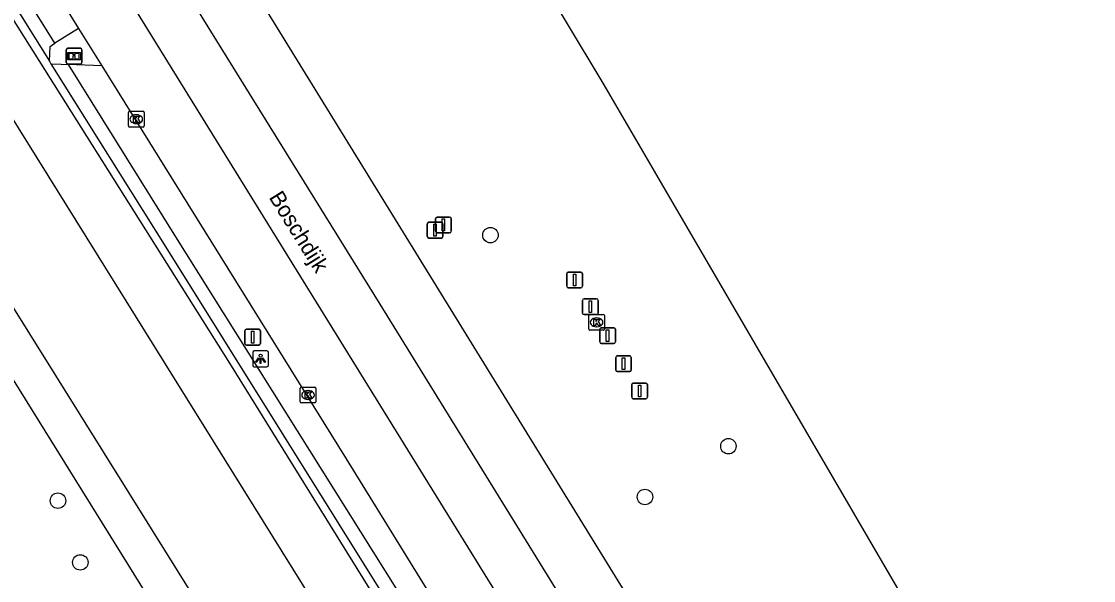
# Model space of a CAD drawing. Extents: x 156651 to 158072, y 387631 to 388990.
# Drawn here: x 157912.4 to 157980.2, y 388632 to 388667.4 of the extents above; entities that cross this region are included whole.
import ezdxf

# ---------------------------------------------------------------- set-up
doc = ezdxf.new("R2010")
doc.units = 0
for name, color, linetype in [('IMGEO_Boom', 7, 'Continuous'), ('IMGEO_Fietspad_gesloten', 7, 'Continuous'), ('IMGEO_Haag', 7, 'Continuous'), ('IMGEO_Informatiebord', 7, 'Continuous'), ('IMGEO_Kolk', 7, 'Continuous'), ('IMGEO_Lichtpunt', 7, 'Continuous'), ('IMGEO_Openbare_ruimte_label', 7, 'Continuous'), ('IMGEO_Rijbaan_regionaal_gesloten', 7, 'Continuous'), ('IMGEO_Verkeersbordpaal', 7, 'Continuous'), ('IMGEO_Vlaggenmast', 7, 'Continuous'), ('IMGEO_Voetpad_open', 7, 'Continuous')]:
    doc.layers.add(name, color=color, linetype=linetype)

msp = doc.modelspace()

# ---------------------------------------------------------------- linework, layer by layer
at = {"layer": 'IMGEO_Boom'}
for centre in [(157942.052, 388653.872), (157957.105, 388640.53), (157951.826, 388637.324), (157914.697, 388637.085), (157916.108, 388633.185)]:
    msp.add_circle(centre, 0.489, dxfattribs=at)
at = {"layer": 'IMGEO_Fietspad_gesloten'}
for points in [[(157957.588, 388594.939), (157944.877, 388615.093), (157936.997, 388627.356), (157925.568, 388645.78), (157904.807, 388678.713), (157862.69, 388746.604), (157847.541, 388770.812), (157843.1, 388777.928), (157842.025, 388779.862), (157841.134, 388781.748), (157839.791, 388785.064), (157837.213, 388791.892), (157834.418, 388798.83), (157833.335, 388800.776)], [(157844.248, 388769.694), (157844.53, 388769.241), (157954.322, 388592.982), (157954.357, 388592.926)]]:
    msp.add_lwpolyline(points, dxfattribs=at)
at = {"layer": 'IMGEO_Haag'}
for points in [[(157914.5, 388665.996), (157901.344, 388687.054), (157887.701, 388708.741), (157881.665, 388718.642), (157881.05, 388718.287), (157891.006, 388701.994), (157896.66, 388692.817), (157914.155, 388664.863)], [(157914.251, 388664.709), (157921.516, 388653.102), (157947.054, 388612.268), (157951.602, 388604.879), (157957.834, 388595.084)], [(157915.334, 388664.661), (157922.035, 388653.935), (157943.982, 388618.96), (157958.644, 388595.562)]]:
    msp.add_lwpolyline(points, dxfattribs=at)
at = {"layer": 'IMGEO_Informatiebord'}
for p, q in [((157915.223, 388664.787), (157915.223, 388665.587)), ((157915.223, 388665.587), (157915.223, 388664.787)), ((157915.323, 388665.687), (157916.113, 388665.687)), ((157916.113, 388665.687), (157915.323, 388665.687)), ((157916.213, 388665.587), (157916.213, 388664.787)), ((157916.213, 388664.787), (157916.213, 388665.587)), ((157916.113, 388664.687), (157915.323, 388664.687)), ((157915.323, 388664.687), (157916.113, 388664.687))]:
    msp.add_line(p, q, dxfattribs=at)
for points in [[(157915.324, 388665.419), (157916.112, 388665.419), (157916.112, 388664.955), (157915.324, 388664.955), (157915.324, 388665.419)], [(157915.389, 388665.354), (157915.389, 388665.02), (157915.664, 388665.02), (157915.665, 388665.233), (157915.769, 388665.234), (157915.77, 388665.02), (157916.047, 388665.02), (157916.047, 388665.354), (157915.771, 388665.354), (157915.771, 388665.274), (157915.665, 388665.274), (157915.665, 388665.354), (157915.389, 388665.354)]]:
    msp.add_lwpolyline(points, dxfattribs=at)
for centre, start, end in [((157915.323, 388665.587), 90, 180), ((157915.323, 388665.587), 90, 180), ((157916.113, 388665.587), 0, 90), ((157916.113, 388665.587), 360, 90), ((157915.323, 388664.787), 180, 270), ((157915.323, 388664.787), 180, 270), ((157916.113, 388664.787), 270, 0), ((157916.113, 388664.787), 270, 0)]:
    msp.add_arc(centre, 0.1, start, end, dxfattribs=at)
at = {"layer": 'IMGEO_Kolk'}
for p, q in [((157919.151, 388660.776), (157919.151, 388661.628)), ((157919.226, 388661.702), (157920.078, 388661.702)), ((157919.639, 388661.482), (157919.664, 388661.482)), ((157920.152, 388661.628), (157920.152, 388660.776)), ((157919.662, 388660.922), (157919.637, 388660.922)), ((157920.078, 388660.702), (157919.226, 388660.702)), ((157948.266, 388647.933), (157948.266, 388648.785)), ((157948.341, 388648.859), (157949.193, 388648.859)), ((157948.754, 388648.639), (157948.779, 388648.639)), ((157949.267, 388648.785), (157949.267, 388647.933)), ((157948.777, 388648.079), (157948.752, 388648.079)), ((157949.193, 388647.859), (157948.341, 388647.859)), ((157930.016, 388643.343), (157930.016, 388644.195)), ((157930.091, 388644.269), (157930.943, 388644.269)), ((157930.504, 388644.049), (157930.529, 388644.049)), ((157931.017, 388644.195), (157931.017, 388643.343)), ((157930.943, 388643.269), (157930.091, 388643.269)), ((157930.527, 388643.489), (157930.502, 388643.489))]:
    msp.add_line(p, q, dxfattribs=at)
for points in [[(157919.151, 388660.776), (157919.151, 388661.628)], [(157919.226, 388661.702), (157920.078, 388661.702)], [(157920.152, 388661.628), (157920.152, 388660.776)], [(157919.472, 388661.402), (157919.595, 388661.402), (157919.595, 388661.251), (157919.725, 388661.402), (157919.889, 388661.402), (157919.743, 388661.251), (157919.896, 388661.002), (157919.744, 388661.002), (157919.659, 388661.166), (157919.595, 388661.099), (157919.595, 388661.002), (157919.472, 388661.002), (157919.472, 388661.402)], [(157920.078, 388660.702), (157919.226, 388660.702)], [(157948.266, 388647.933), (157948.266, 388648.785)], [(157948.341, 388648.859), (157949.193, 388648.859)], [(157949.267, 388648.785), (157949.267, 388647.933)], [(157948.587, 388648.559), (157948.71, 388648.559), (157948.71, 388648.408), (157948.84, 388648.559), (157949.004, 388648.559), (157948.858, 388648.408), (157949.011, 388648.159), (157948.859, 388648.159), (157948.774, 388648.323), (157948.71, 388648.256), (157948.71, 388648.159), (157948.587, 388648.159), (157948.587, 388648.559)], [(157949.193, 388647.859), (157948.341, 388647.859)], [(157930.016, 388643.343), (157930.016, 388644.195)], [(157930.091, 388644.269), (157930.943, 388644.269)], [(157930.337, 388643.969), (157930.46, 388643.969), (157930.46, 388643.818), (157930.59, 388643.969), (157930.754, 388643.969), (157930.608, 388643.818), (157930.761, 388643.569), (157930.609, 388643.569), (157930.524, 388643.733), (157930.46, 388643.666), (157930.46, 388643.569), (157930.337, 388643.569), (157930.337, 388643.969)], [(157931.017, 388644.195), (157931.017, 388643.343)], [(157930.943, 388643.269), (157930.091, 388643.269)]]:
    msp.add_lwpolyline(points, dxfattribs=at)
for centre, start, end in [((157919.228, 388661.626), 91.55205, 178.44795), ((157919.228, 388661.626), 91.55205, 178.44795), ((157920.076, 388661.626), 1.55205, 88.44795), ((157920.076, 388661.626), 1.55205, 88.44795), ((157919.228, 388660.778), 181.55205, 268.44795), ((157919.228, 388660.778), 181.55205, 268.44795), ((157920.076, 388660.778), 271.55205, 358.44795), ((157920.076, 388660.778), 271.55205, 358.44795), ((157948.343, 388648.783), 91.55205, 178.44795), ((157948.343, 388648.783), 91.55205, 178.44795), ((157949.191, 388648.783), 1.55205, 88.44795), ((157949.191, 388648.783), 1.55205, 88.44795), ((157948.343, 388647.935), 181.55205, 268.44795), ((157948.343, 388647.935), 181.55205, 268.44795), ((157949.191, 388647.935), 271.55205, 358.44795), ((157949.191, 388647.935), 271.55205, 358.44795), ((157930.093, 388644.193), 91.55205, 178.44795), ((157930.093, 388644.193), 91.55205, 178.44795), ((157930.941, 388644.193), 1.55205, 88.44795), ((157930.941, 388644.193), 1.55205, 88.44795), ((157930.093, 388643.345), 181.55205, 268.44795), ((157930.093, 388643.345), 181.55205, 268.44795), ((157930.941, 388643.345), 271.55205, 358.44795), ((157930.941, 388643.345), 271.55205, 358.44795)]:
    msp.add_arc(centre, 0.0765, start, end, dxfattribs=at)
for centre, major_axis, ratio, start_param, end_param in [((157919.638, 388661.202), (-0.387, 0.002), 0.722429, 4.712389, 7.853982), ((157919.663, 388661.202), (-0.39, 0.002), 0.717154, 1.570796, 4.712389), ((157948.753, 388648.359), (-0.387, 0.002), 0.722429, 4.712389, 7.853982), ((157948.778, 388648.359), (-0.39, 0.002), 0.717154, 1.570796, 4.712389), ((157930.503, 388643.769), (-0.387, 0.002), 0.722429, 4.712389, 7.853982), ((157930.528, 388643.769), (-0.39, 0.002), 0.717154, 1.570796, 4.712389)]:
    msp.add_ellipse(centre, major_axis=major_axis, ratio=ratio, start_param=start_param, end_param=end_param, dxfattribs=at)
at = {"layer": 'IMGEO_Lichtpunt'}
for p, q in [((157927.016, 388646.456), (157927.016, 388645.649)), ((157927.016, 388646.456), (157927.016, 388645.649)), ((157927.918, 388646.551), (157927.11, 388646.551)), ((157927.918, 388646.551), (157927.11, 388646.551)), ((157928.012, 388645.649), (157928.012, 388646.456)), ((157928.012, 388645.649), (157928.012, 388646.456)), ((157927.11, 388645.555), (157927.918, 388645.555)), ((157927.11, 388645.555), (157927.918, 388645.555))]:
    msp.add_line(p, q, dxfattribs=at)
for points in [[(157927.39, 388646.12), (157927.429, 388646.092), (157927.241, 388645.83), (157927.203, 388645.857), (157927.39, 388646.12)], [(157927.492, 388646.072), (157927.539, 388646.072), (157927.539, 388645.75), (157927.492, 388645.75), (157927.492, 388646.072)], [(157927.602, 388646.092), (157927.64, 388646.119), (157927.827, 388645.857), (157927.788, 388645.829), (157927.602, 388646.092)]]:
    msp.add_lwpolyline(points, dxfattribs=at)
msp.add_circle((157927.515, 388646.254), 0.0994, dxfattribs=at)
for centre, start, end in [((157927.11, 388646.456), 90, 180), ((157927.11, 388646.456), 90, 180), ((157927.918, 388646.456), 0, 90), ((157927.918, 388646.456), 0, 90), ((157927.11, 388645.649), 180, 270), ((157927.11, 388645.649), 180, 270), ((157927.918, 388645.649), 270, 0), ((157927.918, 388645.649), 270, 360)]:
    msp.add_arc(centre, 0.0946, start, end, dxfattribs=at)
at = {"layer": 'IMGEO_Rijbaan_regionaal_gesloten'}
for points in [[(157759.693, 388944.021), (157761.361, 388941.424), (157769.538, 388928.136), (157789.072, 388896.763), (157789.601, 388895.91), (157797.05, 388883.898), (157805.142, 388870.85), (157805.808, 388869.777), (157822.659, 388842.861), (157834.34, 388823.935), (157835.009, 388822.849), (157843.475, 388809.111), (157844.186, 388807.958), (157847.228, 388803.021), (157852.195, 388794.486), (157857.922, 388784.942), (157861.794, 388778.251), (157895.228, 388720.848), (157908.692, 388698.925), (157923.285, 388675.533), (157960.608, 388615.002), (157968.423, 388602.502)], [(157756.722, 388942.143), (157772.262, 388916.961), (157785.715, 388895.328), (157802.809, 388867.842), (157803.887, 388866.108), (157822.646, 388835.943), (157831.327, 388821.937), (157841.224, 388805.971), (157844.7, 388800.363), (157863.155, 388769.061), (157885.977, 388729.332), (157894.738, 388714.704), (157900.93, 388704.679), (157924.338, 388666.762), (157935.064, 388649.5), (157965.382, 388600.443)], [(157848.412, 388832.504), (157856.786, 388818.441), (157857.502, 388817.239), (157876.434, 388785.891), (157899.092, 388747.919), (157907.33, 388733.924), (157922.497, 388708.592), (157928.721, 388697.852), (157942.02, 388675.379), (157949.222, 388663.362), (157974.555, 388619.969), (157980.202, 388610.583)], [(157893.873, 388708.795), (157899.469, 388697.33), (157909.833, 388676.839), (157915.99, 388666.943)], [(157962.642, 388598.588), (157946.954, 388623.942), (157919.668, 388668.038), (157898.543, 388702.179), (157893.873, 388708.795)], [(157915.99, 388666.943), (157917.47, 388664.565)], [(157917.47, 388664.565), (157932.927, 388639.722), (157952.895, 388607.42), (157959.689, 388596.588)]]:
    msp.add_lwpolyline(points, dxfattribs=at)
at = {"layer": 'IMGEO_Verkeersbordpaal'}
for p, q in [((157938.581, 388654.118), (157938.581, 388654.918)), ((157938.581, 388654.918), (157938.581, 388654.118)), ((157938.681, 388655.018), (157939.471, 388655.018)), ((157939.471, 388655.018), (157938.681, 388655.018)), ((157939.571, 388654.918), (157939.571, 388654.118)), ((157939.571, 388654.118), (157939.571, 388654.918)), ((157938.059, 388653.786), (157938.059, 388654.586)), ((157938.059, 388654.586), (157938.059, 388653.786)), ((157938.159, 388654.686), (157938.949, 388654.686)), ((157938.949, 388654.686), (157938.159, 388654.686)), ((157939.049, 388654.586), (157939.049, 388653.786)), ((157939.049, 388653.786), (157939.049, 388654.586)), ((157938.949, 388653.686), (157938.159, 388653.686)), ((157938.159, 388653.686), (157938.949, 388653.686)), ((157939.471, 388654.018), (157938.681, 388654.018)), ((157938.681, 388654.018), (157939.471, 388654.018)), ((157926.614, 388647.926), (157927.404, 388647.926)), ((157927.404, 388647.926), (157926.614, 388647.926)), ((157926.514, 388647.026), (157926.514, 388647.826)), ((157926.514, 388647.826), (157926.514, 388647.026)), ((157927.504, 388647.826), (157927.504, 388647.026)), ((157927.504, 388647.026), (157927.504, 388647.826)), ((157927.404, 388646.926), (157926.614, 388646.926)), ((157926.614, 388646.926), (157927.404, 388646.926))]:
    msp.add_line(p, q, dxfattribs=at)
for points in [[(157939.001, 388654.893), (157939.151, 388654.893), (157939.151, 388654.143), (157939.001, 388654.143), (157939.001, 388654.893)], [(157938.479, 388654.561), (157938.629, 388654.561), (157938.629, 388653.811), (157938.479, 388653.811), (157938.479, 388654.561)], [(157926.934, 388647.801), (157927.084, 388647.801), (157927.084, 388647.051), (157926.934, 388647.051), (157926.934, 388647.801)]]:
    msp.add_lwpolyline(points, dxfattribs=at)
for centre, start, end in [((157938.681, 388654.918), 90, 180), ((157938.681, 388654.918), 90, 180), ((157939.471, 388654.918), 0, 90), ((157939.471, 388654.918), 360, 90), ((157938.159, 388654.586), 90, 180), ((157938.159, 388654.586), 90, 180), ((157938.681, 388654.118), 180, 270), ((157938.681, 388654.118), 180, 270), ((157938.949, 388654.586), 0, 90), ((157938.949, 388654.586), 360, 90), ((157939.471, 388654.118), 270, 0), ((157939.471, 388654.118), 270, 0), ((157938.159, 388653.786), 180, 270), ((157938.159, 388653.786), 180, 270), ((157938.949, 388653.786), 270, 0), ((157938.949, 388653.786), 270, 0), ((157926.614, 388647.826), 90, 180), ((157926.614, 388647.826), 90, 180), ((157927.404, 388647.826), 0, 90), ((157927.404, 388647.826), 360, 90), ((157926.614, 388647.026), 180, 270), ((157926.614, 388647.026), 180, 270), ((157927.404, 388647.026), 270, 0), ((157927.404, 388647.026), 270, 0)]:
    msp.add_arc(centre, 0.1, start, end, dxfattribs=at)
at = {"layer": 'IMGEO_Vlaggenmast'}
for p, q in [((157946.876, 388650.639), (157946.876, 388651.439)), ((157946.876, 388651.439), (157946.876, 388650.639)), ((157946.976, 388651.539), (157947.766, 388651.539)), ((157947.766, 388651.539), (157946.976, 388651.539)), ((157947.866, 388651.439), (157947.866, 388650.639)), ((157947.866, 388650.639), (157947.866, 388651.439)), ((157947.766, 388650.539), (157946.976, 388650.539)), ((157946.976, 388650.539), (157947.766, 388650.539)), ((157947.876, 388648.949), (157947.876, 388649.749)), ((157947.876, 388649.749), (157947.876, 388648.949)), ((157947.976, 388649.849), (157948.766, 388649.849)), ((157948.766, 388649.849), (157947.976, 388649.849)), ((157948.866, 388649.749), (157948.866, 388648.949)), ((157948.866, 388648.949), (157948.866, 388649.749)), ((157948.766, 388648.849), (157947.976, 388648.849)), ((157947.976, 388648.849), (157948.766, 388648.849)), ((157948.963, 388647.12), (157948.963, 388647.92)), ((157948.963, 388647.92), (157948.963, 388647.12)), ((157949.063, 388648.02), (157949.853, 388648.02)), ((157949.853, 388648.02), (157949.063, 388648.02)), ((157949.953, 388647.92), (157949.953, 388647.12)), ((157949.953, 388647.12), (157949.953, 388647.92)), ((157949.853, 388647.02), (157949.063, 388647.02)), ((157949.063, 388647.02), (157949.853, 388647.02)), ((157949.974, 388645.346), (157949.974, 388646.146)), ((157949.974, 388646.146), (157949.974, 388645.346)), ((157950.074, 388646.246), (157950.864, 388646.246)), ((157950.864, 388646.246), (157950.074, 388646.246)), ((157950.964, 388646.146), (157950.964, 388645.346)), ((157950.964, 388645.346), (157950.964, 388646.146)), ((157950.864, 388645.246), (157950.074, 388645.246)), ((157950.074, 388645.246), (157950.864, 388645.246)), ((157950.989, 388643.624), (157950.989, 388644.424)), ((157950.989, 388644.424), (157950.989, 388643.624)), ((157951.089, 388644.524), (157951.879, 388644.524)), ((157951.879, 388644.524), (157951.089, 388644.524)), ((157951.979, 388644.424), (157951.979, 388643.624)), ((157951.979, 388643.624), (157951.979, 388644.424)), ((157951.879, 388643.524), (157951.089, 388643.524)), ((157951.089, 388643.524), (157951.879, 388643.524))]:
    msp.add_line(p, q, dxfattribs=at)
for points in [[(157947.296, 388651.414), (157947.446, 388651.414), (157947.446, 388650.664), (157947.296, 388650.664), (157947.296, 388651.414)], [(157948.296, 388649.724), (157948.446, 388649.724), (157948.446, 388648.974), (157948.296, 388648.974), (157948.296, 388649.724)], [(157949.383, 388647.895), (157949.533, 388647.895), (157949.533, 388647.145), (157949.383, 388647.145), (157949.383, 388647.895)], [(157950.394, 388646.121), (157950.544, 388646.121), (157950.544, 388645.371), (157950.394, 388645.371), (157950.394, 388646.121)], [(157951.409, 388644.399), (157951.559, 388644.399), (157951.559, 388643.649), (157951.409, 388643.649), (157951.409, 388644.399)]]:
    msp.add_lwpolyline(points, dxfattribs=at)
for centre, start, end in [((157946.976, 388651.439), 90, 180), ((157946.976, 388651.439), 90, 180), ((157947.766, 388651.439), 0, 90), ((157947.766, 388651.439), 360, 90), ((157946.976, 388650.639), 180, 270), ((157946.976, 388650.639), 180, 270), ((157947.766, 388650.639), 270, 0), ((157947.766, 388650.639), 270, 0), ((157947.976, 388649.749), 90, 180), ((157947.976, 388649.749), 90, 180), ((157948.766, 388649.749), 0, 90), ((157948.766, 388649.749), 360, 90), ((157947.976, 388648.949), 180, 270), ((157947.976, 388648.949), 180, 270), ((157948.766, 388648.949), 270, 0), ((157948.766, 388648.949), 270, 0), ((157949.063, 388647.92), 90, 180), ((157949.063, 388647.92), 90, 180), ((157949.853, 388647.92), 0, 90), ((157949.853, 388647.92), 360, 90), ((157949.063, 388647.12), 180, 270), ((157949.063, 388647.12), 180, 270), ((157949.853, 388647.12), 270, 0), ((157949.853, 388647.12), 270, 0), ((157950.074, 388646.146), 90, 180), ((157950.074, 388646.146), 90, 180), ((157950.864, 388646.146), 0, 90), ((157950.864, 388646.146), 360, 90), ((157950.074, 388645.346), 180, 270), ((157950.074, 388645.346), 180, 270), ((157950.864, 388645.346), 270, 0), ((157950.864, 388645.346), 270, 0), ((157951.089, 388644.424), 90, 180), ((157951.089, 388644.424), 90, 180), ((157951.879, 388644.424), 0, 90), ((157951.879, 388644.424), 360, 90), ((157951.089, 388643.624), 180, 270), ((157951.089, 388643.624), 180, 270), ((157951.879, 388643.624), 270, 0), ((157951.879, 388643.624), 270, 0)]:
    msp.add_arc(centre, 0.1, start, end, dxfattribs=at)
at = {"layer": 'IMGEO_Voetpad_open'}
for points in [[(157851.316, 388746.23), (157874.791, 388708.644), (157880.239, 388699.921), (157928.508, 388622.637), (157945.606, 388595.262), (157950.595, 388587.277)], [(157915.99, 388666.943), (157914.5, 388665.996)], [(157914.155, 388664.863), (157914.193, 388665.801), (157914.278, 388665.855), (157914.5, 388665.996)], [(157899.219, 388665.03), (157911.853, 388644.72), (157924.743, 388623.999), (157926.051, 388621.896), (157943.354, 388594.324), (157949.123, 388585.105)], [(157914.155, 388664.863), (157914.251, 388664.709)], [(157914.251, 388664.709), (157914.893, 388664.681), (157915.334, 388664.661)], [(157917.47, 388664.565), (157915.334, 388664.661)]]:
    msp.add_lwpolyline(points, dxfattribs=at)

# ---------------------------------------------------------------- texts
at = {"layer": 'IMGEO_Openbare_ruimte_label'}
msp.add_text('Boschdijk', height=1, rotation=301.87782, dxfattribs=at).set_placement((157928.01, 388656.26))

doc.saveas('drawing.dxf')
